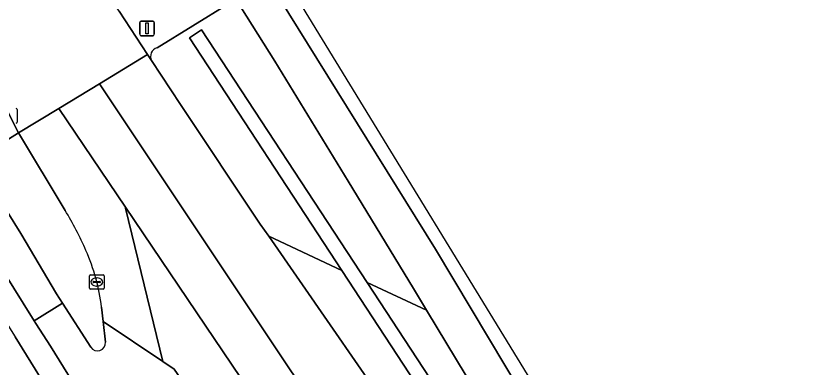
# Model space of a CAD drawing. Extents: x 157320 to 158835, y 386650 to 388491.
# Drawn here: x 158455.1 to 158510.3, y 387782.2 to 387806.2 of the extents above; entities that cross this region are included whole.
import ezdxf

# ---------------------------------------------------------------- set-up
doc = ezdxf.new("R2010")
doc.units = 0
for name, color, linetype in [('IMGEO_Berm_groen', 7, 'Continuous'), ('IMGEO_Erf', 7, 'Continuous'), ('IMGEO_Fietspad_open', 7, 'Continuous'), ('IMGEO_Groenvoorziening', 7, 'Continuous'), ('IMGEO_Haag', 7, 'Continuous'), ('IMGEO_Kolk', 7, 'Continuous'), ('IMGEO_Rijbaan_lokaal_open', 7, 'Continuous'), ('IMGEO_Rijbaan_regionaal_gesloten', 7, 'Continuous'), ('IMGEO_Verkeerseiland_groen', 7, 'Continuous'), ('IMGEO_Verkeersregelinstallatiepaal', 7, 'Continuous'), ('IMGEO_Voetpad_open', 7, 'Continuous')]:
    doc.layers.add(name, color=color, linetype=linetype)

msp = doc.modelspace()

# ---------------------------------------------------------------- linework, layer by layer
at = {"layer": 'IMGEO_Berm_groen'}
for points in [[(158469.58, 387807.07), (158464.693, 387804.063)], [(158477.75, 387794.948), (158472.744, 387803.15), (158470.415, 387806.839)], [(158464.321, 387803.181), (158466.286, 387800.179), (158471.742, 387792.009), (158472.323, 387791.17), (158477.322, 387788.83), (158466.901, 387804.744), (158467.319, 387805.018), (158467.737, 387805.292), (158479.044, 387788.024), (158483.108, 387786.123), (158482.212, 387787.604), (158477.75, 387794.948)], [(158554.246, 387665.236), (158508.799, 387740.708), (158502.869, 387749.817), (158499.582, 387754.835), (158477.322, 387788.83), (158472.323, 387791.17), (158482.6, 387776.318), (158491.968, 387762.456), (158499.673, 387750.963), (158500, 387750.448), (158500.284, 387750), (158502.936, 387745.818), (158508.525, 387737.107), (158516.166, 387724.963)], [(158485.821, 387781.638), (158483.108, 387786.123), (158479.044, 387788.024), (158500.418, 387755.383), (158503.823, 387750.184), (158509.647, 387741.238), (158555.102, 387665.752)]]:
    msp.add_lwpolyline(points, dxfattribs=at)
msp.add_arc((158464.87, 387803.469), 0.62, 106.6085, 207.6545, dxfattribs=at)
at = {"layer": 'IMGEO_Erf'}
msp.add_lwpolyline([(158452.687, 387750), (158462.226, 387756.024), (158466.453, 387758.693), (158464.803, 387761.657), (158467.609, 387763.876), (158454.986, 387784.299)], dxfattribs=at)
at = {"layer": 'IMGEO_Fietspad_open'}
msp.add_lwpolyline([(158443.268, 387806.077), (158445.407, 387802.904), (158445.404, 387802.823), (158446.424, 387801.216), (158456.294, 387785.389), (158458.229, 387786.607), (158457.821, 387787.246), (158455.386, 387791.352), (158452.551, 387795.869)], dxfattribs=at)
at = {"layer": 'IMGEO_Groenvoorziening'}
msp.add_lwpolyline([(158509.647, 387741.238), (158503.823, 387750.184), (158500.418, 387755.383), (158479.044, 387788.024), (158467.737, 387805.292), (158467.319, 387805.018), (158466.901, 387804.744), (158477.322, 387788.83), (158499.582, 387754.835), (158502.869, 387749.817), (158508.799, 387740.708), (158554.246, 387665.236), (158554.674, 387665.494), (158555.102, 387665.752)], close=True, dxfattribs=at)
at = {"layer": 'IMGEO_Haag'}
msp.add_lwpolyline([(158509.647, 387741.238), (158503.823, 387750.184), (158500.418, 387755.383), (158479.044, 387788.024), (158467.737, 387805.292), (158467.319, 387805.018), (158466.901, 387804.744), (158477.322, 387788.83), (158499.582, 387754.835), (158502.869, 387749.817), (158508.799, 387740.708), (158554.246, 387665.236), (158554.674, 387665.494), (158555.102, 387665.752)], close=True, dxfattribs=at)
at = {"layer": 'IMGEO_Kolk'}
for p, q in [((158455.136, 387799.831), (158455.136, 387798.979)), ((158460.075, 387787.621), (158460.075, 387788.473)), ((158460.15, 387788.547), (158461.002, 387788.547)), ((158461.076, 387788.473), (158461.076, 387787.621)), ((158460.334, 387788.041), (158460.334, 387788.053)), ((158460.772, 387788.004), (158460.374, 387788.004)), ((158460.377, 387788.09), (158460.775, 387788.09)), ((158460.563, 387788.327), (158460.588, 387788.327)), ((158460.818, 387788.053), (158460.818, 387788.041)), ((158461.002, 387787.547), (158460.15, 387787.547)), ((158460.586, 387787.767), (158460.561, 387787.767))]:
    msp.add_line(p, q, dxfattribs=at)
for points in [[(158455.136, 387799.831), (158455.136, 387798.979)], [(158460.075, 387787.621), (158460.075, 387788.473)], [(158460.15, 387788.547), (158461.002, 387788.547)], [(158461.076, 387788.473), (158461.076, 387787.621)], [(158461.002, 387787.547), (158460.15, 387787.547)]]:
    msp.add_lwpolyline(points, dxfattribs=at)
for centre, radius, start, end in [((158455.06, 387799.829), 0.0765, 1.552, 88.448), ((158455.06, 387799.829), 0.0765, 1.552, 88.448), ((158455.06, 387798.981), 0.0765, 271.552, 358.448), ((158455.06, 387798.981), 0.0765, 271.552, 358.448), ((158460.152, 387788.471), 0.0765, 91.552, 178.448), ((158460.152, 387788.471), 0.0765, 91.552, 178.448), ((158461, 387788.471), 0.0765, 1.552, 88.448), ((158461, 387788.471), 0.0765, 1.552, 88.448), ((158460.374, 387788.05), 0.0403, 85.8775, 175.7526), ((158460.371, 387788.04), 0.0366, 178.938, 274.7102), ((158460.775, 387788.047), 0.043, 264.8664, 352.4533), ((158460.779, 387788.052), 0.0386, 1.7309, 96.639), ((158460.152, 387787.623), 0.0765, 181.552, 268.448), ((158460.152, 387787.623), 0.0765, 181.552, 268.448), ((158461, 387787.623), 0.0765, 271.552, 358.448), ((158461, 387787.623), 0.0765, 271.552, 358.448)]:
    msp.add_arc(centre, radius, start, end, dxfattribs=at)
for centre, major_axis, ratio, start_param, end_param in [((158460.562, 387788.047), (-0.387, 0.002), 0.722429, 4.712389, 7.853982), ((158460.587, 387788.047), (-0.39, 0.002), 0.717154, 1.570796, 4.712389)]:
    msp.add_ellipse(centre, major_axis=major_axis, ratio=ratio, start_param=start_param, end_param=end_param, dxfattribs=at)
at = {"layer": 'IMGEO_Rijbaan_lokaal_open'}
for points in [[(158460.157, 387783.585), (158458.229, 387786.607), (158456.294, 387785.389), (158456.417, 387785.199), (158457.418, 387783.65), (158461.964, 387776.294), (158465.521, 387770.538), (158466.981, 387768.362), (158470.243, 387770.42), (158469.013, 387772.333)], [(158466.836, 387780.671), (158465.857, 387782.094), (158465.079, 387782.617), (158461.008, 387785.353), (158461.171, 387783.928)]]:
    msp.add_lwpolyline(points, dxfattribs=at)
msp.add_arc((158460.615, 387783.9), 0.556, 214.5193, 2.8583, dxfattribs=at)
at = {"layer": 'IMGEO_Rijbaan_regionaal_gesloten'}
for points in [[(158450.367, 387805.253), (158451.769, 387804.068), (158452.675, 387803.05), (158453.47, 387801.757), (158453.887, 387800.977), (158454.637, 387799.406), (158455.217, 387798.238), (158457.969, 387799.91), (158460.749, 387801.6), (158464.045, 387803.603), (158462.104, 387806.571), (158459.6, 387810.295), (158459.578, 387810.326), (158458.314, 387812.247)], [(158586.262, 387618.117), (158493.992, 387775.205), (158473.207, 387809.229), (158472.301, 387808.661), (158483.715, 387790.287), (158495.855, 387770), (158502.083, 387759.2), (158503.821, 387755.74), (158503.948, 387755.521), (158507.149, 387750), (158514.656, 387737.055)], [(158516.166, 387724.963), (158508.525, 387737.107), (158502.936, 387745.818), (158500.284, 387750), (158500, 387750.448), (158499.673, 387750.963), (158491.968, 387762.456), (158482.6, 387776.318), (158472.323, 387791.17), (158471.742, 387792.009), (158466.286, 387800.179), (158464.321, 387803.181), (158464.045, 387803.603), (158460.749, 387801.6), (158473.8, 387782.031), (158488.684, 387760.188), (158496.509, 387748.542), (158501.139, 387741.445), (158507.374, 387731.643), (158518.219, 387714.646)], [(158460.749, 387801.6), (158457.969, 387799.91), (158462.527, 387793.159), (158491.03, 387750.937), (158497.101, 387741.197), (158500, 387736.754), (158508.695, 387723.169), (158519.653, 387705.776)], [(158518.219, 387714.646), (158507.374, 387731.643), (158501.139, 387741.445), (158496.509, 387748.542), (158488.684, 387760.188), (158473.8, 387782.031), (158460.749, 387801.6)], [(158462.527, 387793.159), (158457.969, 387799.91), (158455.217, 387798.238), (158458.414, 387792.941)], [(158460.906, 387786.327), (158461.008, 387785.353), (158465.079, 387782.617), (158462.543, 387793.093), (158462.527, 387793.159)]]:
    msp.add_lwpolyline(points, dxfattribs=at)
for points in [[(158472.301, 387808.661), (158470.125, 387807.298), (158470.415, 387806.839), (158472.744, 387803.15), (158477.75, 387794.948), (158482.212, 387787.604), (158483.108, 387786.123), (158485.821, 387781.638), (158489.82, 387775.133), (158490.141, 387774.575), (158493.826, 387769.419), (158500, 387760.958), (158501.442, 387758.981), (158503.027, 387756.937), (158503.821, 387755.74), (158502.083, 387759.2), (158495.855, 387770), (158483.715, 387790.287)], [(158462.527, 387793.159), (158462.543, 387793.093), (158465.079, 387782.617), (158465.857, 387782.094), (158466.836, 387780.671), (158468.528, 387778.337), (158472.369, 387772.833), (158476.792, 387766.343), (158478.533, 387764.153), (158482.467, 387759.208), (158484.479, 387756.807), (158489.052, 387751.531), (158491.219, 387748.942), (158492.619, 387747.169), (158492.8, 387746.939), (158492.976, 387746.716), (158497.101, 387741.197), (158491.03, 387750.937)]]:
    msp.add_lwpolyline(points, close=True, dxfattribs=at)
for centre, radius, start, end in [((158439.515, 387781.413), 22.137, 23.3721, 31.3822), ((158446.864, 387784.524), 14.157, 7.3146, 23.6113)]:
    msp.add_arc(centre, radius, start, end, dxfattribs=at)
at = {"layer": 'IMGEO_Verkeerseiland_groen'}
for points in [[(158455.217, 387798.238), (158452.657, 387796.627)], [(158458.414, 387792.941), (158455.217, 387798.238)], [(158452.551, 387795.869), (158455.386, 387791.352), (158457.821, 387787.246), (158458.229, 387786.607), (158460.157, 387783.585)], [(158461.171, 387783.928), (158461.008, 387785.353), (158460.906, 387786.327)]]:
    msp.add_lwpolyline(points, dxfattribs=at)
for centre, radius, start, end in [((158439.515, 387781.413), 22.137, 23.3721, 31.3822), ((158446.864, 387784.524), 14.157, 7.3146, 23.6113), ((158460.615, 387783.9), 0.556, 214.5193, 2.8583)]:
    msp.add_arc(centre, radius, start, end, dxfattribs=at)
at = {"layer": 'IMGEO_Verkeersregelinstallatiepaal'}
for p, q in [((158463.514, 387804.98), (158463.514, 387805.78)), ((158463.514, 387805.78), (158463.514, 387804.98)), ((158463.614, 387805.88), (158464.404, 387805.88)), ((158464.404, 387805.88), (158463.614, 387805.88)), ((158464.504, 387805.78), (158464.504, 387804.98)), ((158464.504, 387804.98), (158464.504, 387805.78)), ((158464.404, 387804.88), (158463.614, 387804.88)), ((158463.614, 387804.88), (158464.404, 387804.88))]:
    msp.add_line(p, q, dxfattribs=at)
msp.add_lwpolyline([(158463.934, 387805.755), (158464.084, 387805.755), (158464.084, 387805.005), (158463.934, 387805.005), (158463.934, 387805.755)], dxfattribs=at)
for centre, start, end in [((158463.614, 387805.78), 90, 180), ((158463.614, 387805.78), 90, 180), ((158464.404, 387805.78), 0, 90), ((158464.404, 387805.78), 360, 90), ((158463.614, 387804.98), 180, 270), ((158463.614, 387804.98), 180, 270), ((158464.404, 387804.98), 270, 0), ((158464.404, 387804.98), 270, 0)]:
    msp.add_arc(centre, 0.1, start, end, dxfattribs=at)
at = {"layer": 'IMGEO_Voetpad_open'}
for points in [[(158464.693, 387804.063), (158469.58, 387807.07)], [(158462.104, 387806.571), (158464.045, 387803.603), (158464.321, 387803.181)], [(158442.637, 387803.945), (158444.43, 387801.277), (158454.834, 387784.544), (158454.986, 387784.299), (158467.609, 387763.876), (158464.803, 387761.657), (158466.453, 387758.693), (158470.004, 387753.07), (158470.445, 387753.349), (158472.561, 387750), (158474.112, 387747.544), (158476.758, 387749.25), (158487.376, 387732.173), (158491.033, 387734.627), (158492.867, 387732.355), (158496.348, 387726.456), (158497.487, 387724.525), (158497.594, 387724.59), (158499.861, 387720.854), (158500, 387720.64), (158504.325, 387713.982), (158507.512, 387708.821), (158511.971, 387701.596)], [(158512.59, 387703.155), (158508.653, 387709.421), (158509.076, 387709.687), (158505.897, 387714.815), (158505.474, 387714.549), (158500.81, 387721.999), (158501.233, 387722.265), (158500, 387724.162), (158495.365, 387731.291), (158494.242, 387733.021), (158493.376, 387732.445), (158489.864, 387737.455), (158484.363, 387744.002), (158482.392, 387746.082), (158478.328, 387750.705), (158472.763, 387757.879), (158464.647, 387769.975), (158461.034, 387775.821), (158461.964, 387776.294), (158457.418, 387783.65), (158456.417, 387785.199), (158456.294, 387785.389), (158446.424, 387801.216)]]:
    msp.add_lwpolyline(points, dxfattribs=at)
msp.add_lwpolyline([(158452.657, 387796.627), (158455.217, 387798.238), (158454.637, 387799.406), (158453.887, 387800.977), (158451.1, 387799.19)], close=True, dxfattribs=at)
msp.add_arc((158464.87, 387803.469), 0.62, 106.6085, 207.6545, dxfattribs=at)

doc.saveas('drawing.dxf')
